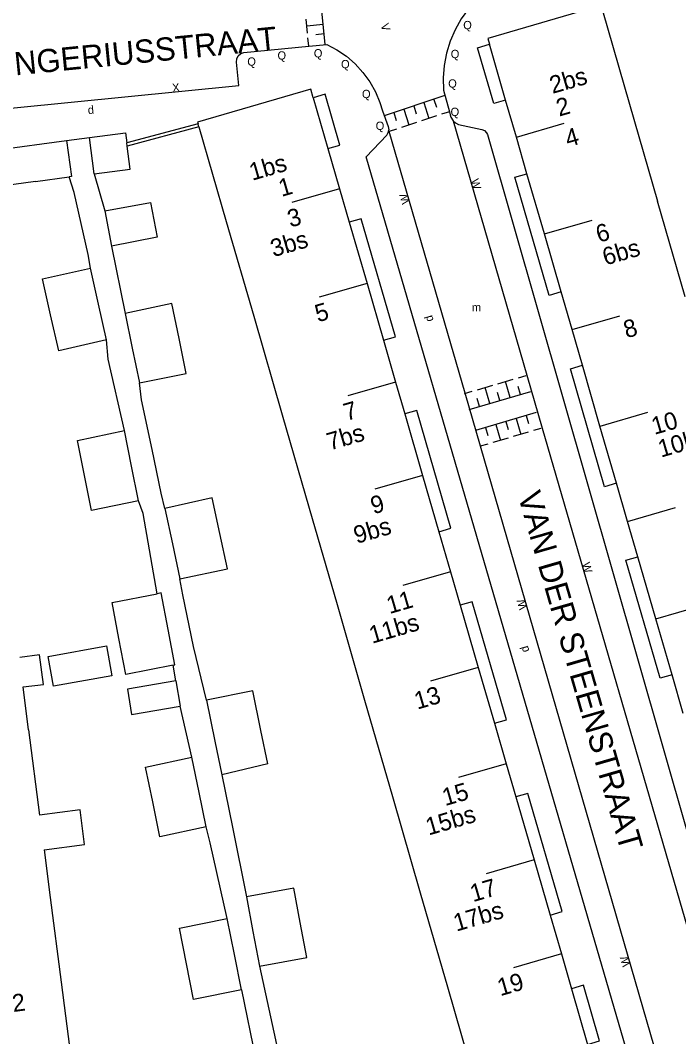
# Model space of a CAD drawing. Extents: x 134999 to 136502, y 457398 to 459002.
# Drawn here: x 136037.3 to 136077, y 457560.1 to 457621.4 of the extents above; entities that cross this region are included whole.
import ezdxf

# ---------------------------------------------------------------- set-up
doc = ezdxf.new("R2010")
doc.units = 0
for name, color, linetype in [('RI_DGTB_15', 7, 'Continuous'), ('RI_DGTB_23', 7, 'Continuous'), ('RI_DGTB_29', 7, 'Continuous'), ('RI_DGTB_30', 7, 'Continuous'), ('RI_DGTB_31', 7, 'Continuous'), ('RI_DGTB_35', 7, 'Continuous'), ('RI_DGTB_36', 7, 'Continuous'), ('RI_DGTB_37', 7, 'Continuous'), ('RI_DGTB_4', 7, 'Continuous'), ('RI_DGTB_43', 7, 'Continuous'), ('RI_DGTB_5', 7, 'Continuous'), ('RI_DGTB_53', 7, 'Continuous'), ('RI_DGTB_54', 7, 'Continuous'), ('RI_DGTB_6', 7, 'Continuous')]:
    doc.layers.add(name, color=color, linetype=linetype)

msp = doc.modelspace()

# ---------------------------------------------------------------- linework, layer by layer
at = {"layer": 'RI_DGTB_15'}
for p, q in [((136067.195, 457614.343), (136070.077, 457615.178)), ((136056.525, 457611.223), (136053.643, 457610.389)), ((136068.888, 457608.494), (136071.771, 457609.329)), ((136058.182, 457605.504), (136055.299, 457604.671)), ((136070.558, 457602.726), (136073.441, 457603.561)), ((136059.908, 457599.55), (136057.026, 457598.716)), ((136072.244, 457596.903), (136075.126, 457597.738)), ((136061.54, 457593.919), (136058.658, 457593.085)), ((136073.911, 457591.145), (136076.793, 457591.98)), ((136063.224, 457588.11), (136060.342, 457587.275)), ((136075.612, 457585.266), (136078.494, 457586.102)), ((136064.896, 457582.34), (136062.014, 457581.506)), ((136066.583, 457576.521), (136063.701, 457575.687)), ((136068.264, 457570.723), (136065.382, 457569.888)), ((136069.91, 457565.045), (136067.028, 457564.21))]:
    msp.add_line(p, q, dxfattribs=at)
at = {"layer": 'RI_DGTB_23'}
msp.add_line((136040.053, 457614.133), (136041.442, 457614.312), dxfattribs=at)
at = {"layer": 'RI_DGTB_31'}
for p, q in [((136055.664, 457619.929), (136055.306, 457623.493)), ((136054.59, 457620.609), (136054.505, 457621.464)), ((136055.542, 457621.136), (136054.547, 457621.036)), ((136055.6, 457620.566), (136055.102, 457620.516)), ((136054.669, 457619.831), (136054.619, 457620.324)), ((136062.886, 457616.841), (136059.217, 457615.631)), ((136061.002, 457616.22), (136061.158, 457615.745)), ((136061.606, 457616.419), (136061.919, 457615.469)), ((136062.21, 457616.618), (136062.366, 457616.143)), ((136059.794, 457615.822), (136059.95, 457615.347)), ((136060.398, 457616.021), (136060.711, 457615.071)), ((136062.372, 457615.618), (136061.466, 457615.32)), ((136063.151, 457615.875), (136062.674, 457615.718)), ((136061.164, 457615.22), (136060.258, 457614.922)), ((136059.956, 457614.822), (136059.523, 457614.68)), ((136066.08, 457599.455), (136067.007, 457599.725)), ((136067.316, 457599.815), (136067.78, 457599.95)), ((136064.843, 457599.095), (136065.77, 457599.365)), ((136065.586, 457598.27), (136065.307, 457599.23)), ((136066.823, 457598.63), (136066.543, 457599.59)), ((136067.441, 457598.81), (136067.301, 457599.29)), ((136064.07, 457598.87), (136064.534, 457599.005)), ((136064.349, 457597.91), (136068.06, 457598.99)), ((136064.968, 457598.09), (136064.828, 457598.57)), ((136066.204, 457598.45), (136066.065, 457598.93)), ((136068.398, 457597.719), (136064.728, 457596.639)), ((136066.563, 457597.179), (136066.704, 457596.7)), ((136067.174, 457597.359), (136067.457, 457596.4)), ((136067.786, 457597.539), (136067.927, 457597.06)), ((136065.339, 457596.819), (136065.481, 457596.34)), ((136065.951, 457596.999), (136066.233, 457596.04)), ((136068.68, 457596.76), (136068.221, 457596.625)), ((136066.692, 457596.175), (136065.775, 457595.905)), ((136067.915, 457596.535), (136066.998, 457596.265)), ((136065.469, 457595.815), (136065.01, 457595.68))]:
    msp.add_line(p, q, dxfattribs=at)
at = {"layer": 'RI_DGTB_4'}
for p, q in [((136066.549, 457616.574), (136065.573, 457619.945)), ((136054.931, 457616.718), (136055.822, 457613.645)), ((136067.195, 457614.343), (136066.549, 457616.574)), ((136048.041, 457614.951), (136047.985, 457615.143)), ((136067.835, 457612.129), (136067.195, 457614.343)), ((136055.822, 457613.645), (136056.524, 457611.223)), ((136038.165, 457611.661), (136040.21, 457611.936)), ((136068.888, 457608.494), (136067.835, 457612.129)), ((136056.524, 457611.223), (136057.11, 457609.202)), ((136057.11, 457609.202), (136058.182, 457605.504)), ((136069.901, 457604.994), (136068.888, 457608.494)), ((136058.182, 457605.504), (136059.174, 457602.08)), ((136070.558, 457602.726), (136069.901, 457604.994)), ((136071.182, 457600.569), (136070.558, 457602.726)), ((136059.174, 457602.08), (136059.907, 457599.55)), ((136072.243, 457596.903), (136071.182, 457600.569)), ((136059.907, 457599.55), (136060.462, 457597.637)), ((136060.462, 457597.637), (136061.54, 457593.919)), ((136073.242, 457593.451), (136072.243, 457596.903)), ((136061.54, 457593.919), (136062.524, 457590.523)), ((136073.91, 457591.145), (136073.242, 457593.451)), ((136074.526, 457589.016), (136073.91, 457591.145)), ((136062.524, 457590.523), (136063.224, 457588.11)), ((136075.612, 457585.266), (136074.526, 457589.016)), ((136063.224, 457588.11), (136063.809, 457586.09)), ((136063.809, 457586.09), (136064.896, 457582.34)), ((136076.589, 457581.889), (136075.612, 457585.266)), ((136064.896, 457582.34), (136065.875, 457578.965)), ((136077.264, 457579.556), (136076.589, 457581.889)), ((136065.875, 457578.965), (136066.583, 457576.521)), ((136066.583, 457576.521), (136067.163, 457574.521)), ((136067.163, 457574.521), (136068.264, 457570.723)), ((136068.264, 457570.723), (136069.231, 457567.387)), ((136069.231, 457567.387), (136069.91, 457565.045)), ((136069.91, 457565.045), (136070.519, 457562.944)), ((136070.519, 457562.944), (136071.493, 457559.582))]:
    msp.add_line(p, q, dxfattribs=at)
for points in [[(136072.331, 457622.171), (136072.3, 457622.277), (136065.47, 457620.3), (136065.573, 457619.945)], [(136054.931, 457616.718), (136054.784, 457617.225), (136047.954, 457615.249), (136047.985, 457615.143)], [(136040.053, 457614.133), (136040.346, 457611.954), (136040.21, 457611.936)]]:
    msp.add_lwpolyline(points, dxfattribs=at)
at = {"layer": 'RI_DGTB_5'}
for p, q in [((136072.387, 457621.979), (136074.021, 457616.321)), ((136074.021, 457616.321), (136075.711, 457610.47)), ((136048.041, 457614.951), (136049.69, 457609.245)), ((136033.253, 457613.224), (136040.053, 457614.133)), ((136077.377, 457604.702), (136075.711, 457610.47)), ((136049.69, 457609.245), (136051.343, 457603.528)), ((136051.343, 457603.528), (136053.065, 457597.57)), ((136053.065, 457597.57), (136054.693, 457591.937)), ((136054.693, 457591.937), (136056.373, 457586.125)), ((136056.373, 457586.125), (136058.04, 457580.356)), ((136058.04, 457580.356), (136059.723, 457574.536)), ((136037.759, 457578.563), (136038.425, 457573.42)), ((136059.723, 457574.536), (136061.4, 457568.734)), ((136039.067, 457568.459), (136039.73, 457563.334)), ((136061.4, 457568.734), (136063.041, 457563.055)), ((136039.73, 457563.334), (136040.338, 457558.638)), ((136063.041, 457563.055), (136064.695, 457557.333))]:
    msp.add_line(p, q, dxfattribs=at)
for points in [[(136038.165, 457611.661), (136033.501, 457611.015), (136033.848, 457608.13)], [(136037.759, 457578.563), (136037.423, 457581.16), (136038.656, 457581.312), (136038.407, 457583.099), (136037.235, 457582.932)], [(136038.696, 457571.323), (136041.141, 457571.639), (136040.87, 457573.736), (136038.425, 457573.42)], [(136038.696, 457571.323), (136039.067, 457568.459)]]:
    msp.add_lwpolyline(points, dxfattribs=at)
at = {"layer": 'RI_DGTB_53'}
for points in [[(136066.68, 457623.802), (136066.534, 457623.809), (136066.342, 457623.739), (136065.482, 457623.248), (136065.361, 457623.151), (136064.806, 457622.644), (136064.308, 457622.081), (136063.873, 457621.468), (136063.505, 457620.813), (136063.209, 457620.122), (136062.988, 457619.404), (136062.845, 457618.666), (136062.78, 457617.917), (136062.796, 457617.171), (136063.151, 457615.875)], [(136054.669, 457619.831), (136055.752, 457619.938), (136056.37, 457619.61), (136056.945, 457619.215), (136057.471, 457618.756), (136057.94, 457618.241), (136058.348, 457617.675), (136058.688, 457617.066), (136058.957, 457616.422), (136059.108, 457615.924), (136059.454, 457614.99), (136059.492, 457614.788)], [(136050.448, 457617.454), (136050.3, 457618.871), (136050.316, 457619.073), (136050.409, 457619.253), (136050.563, 457619.384), (136050.756, 457619.445), (136054.669, 457619.831)], [(136063.151, 457615.875), (136063.203, 457615.683), (136063.243, 457615.549), (136063.376, 457615.321)]]:
    msp.add_lwpolyline(points, dxfattribs=at)
at = {"layer": 'RI_DGTB_54'}
for p, q in [((136047.985, 457615.143), (136043.682, 457613.994)), ((136048.041, 457614.951), (136043.708, 457613.794)), ((136041.722, 457612.129), (136042.368, 457609.889)), ((136042.771, 457607.749), (136043.577, 457603.694)), ((136046.642, 457581.518), (136046.482, 457582.473)), ((136047.605, 457576.915), (136046.906, 457580)), ((136050.057, 457572.7), (136050.905, 457568.487)), ((136051.692, 457564.313), (136053.388, 457556.556)), ((136050.601, 457562.871), (136051.729, 457557.47))]:
    msp.add_line(p, q, dxfattribs=at)
for points in [[(136066.549, 457616.574), (136065.83, 457616.364), (136064.853, 457619.737), (136065.573, 457619.945)], [(136022.871, 457608.685), (136022.858, 457608.761), (136022.789, 457609.432), (136022.8, 457610.107), (136022.891, 457610.776), (136023.06, 457611.43), (136023.305, 457612.059), (136023.623, 457612.655), (136024.009, 457613.209), (136024.458, 457613.713), (136024.963, 457614.161), (136025.517, 457614.546), (136026.114, 457614.863), (136026.743, 457615.107), (136050.448, 457617.454)], [(136055.822, 457613.645), (136056.544, 457613.853), (136055.65, 457616.927), (136054.931, 457616.718)], [(136063.376, 457615.321), (136063.532, 457615.201), (136063.702, 457615.108), (136065.107, 457614.789), (136065.275, 457614.731), (136065.402, 457614.606), (136065.452, 457614.491), (136079.075, 457566.928), (136079.072, 457566.771), (136079.004, 457566.629), (136078.02, 457565.691), (136077.93, 457565.571), (136077.863, 457565.435)], [(136063.376, 457615.321), (136067.835, 457599.966)], [(136075.97, 457557.862), (136075.871, 457557.927), (136075.728, 457557.984), (136074.099, 457558.355), (136058.13, 457613.145), (136059.374, 457614.449), (136059.468, 457614.611), (136059.492, 457614.788)], [(136059.523, 457614.68), (136059.492, 457614.788)], [(136064.097, 457598.878), (136059.523, 457614.68)], [(136041.487, 457606.44), (136041.345, 457607.261), (136040.513, 457610.992), (136040.21, 457611.936)], [(136069.901, 457604.994), (136069.183, 457604.787), (136067.113, 457611.919), (136067.835, 457612.129)], [(136059.174, 457602.08), (136059.896, 457602.289), (136057.832, 457609.411), (136057.11, 457609.202)], [(136043.542, 457596.629), (136042.559, 457600.94), (136042.461, 457602.101)], [(136073.242, 457593.451), (136072.523, 457593.242), (136070.463, 457600.362), (136071.182, 457600.569)], [(136067.835, 457599.966), (136068.759, 457596.783)], [(136045.982, 457591.918), (136045.759, 457592.842), (136045.216, 457595.492), (136044.577, 457598.481), (136044.46, 457599.501)], [(136065.022, 457595.683), (136064.097, 457598.878)], [(136062.524, 457590.523), (136063.247, 457590.733), (136061.185, 457597.845), (136060.462, 457597.637)], [(136068.759, 457596.783), (136077.863, 457565.435)], [(136075.97, 457557.862), (136065.022, 457595.683)], [(136045.518, 457586.779), (136044.675, 457591.625), (136044.394, 457592.386)], [(136076.589, 457581.889), (136075.869, 457581.685), (136073.806, 457588.809), (136074.526, 457589.016)], [(136048.499, 457580.356), (136047.717, 457583.604), (136047.068, 457586.711), (136046.89, 457587.675)], [(136065.875, 457578.965), (136066.594, 457579.173), (136064.531, 457586.299), (136063.809, 457586.09)], [(136049.415, 457575.855), (136050.057, 457572.7)], [(136069.231, 457567.387), (136069.951, 457567.595), (136067.884, 457574.729), (136067.163, 457574.521)], [(136049.749, 457567.177), (136048.719, 457571.748), (136048.474, 457572.711)], [(136071.493, 457559.582), (136072.214, 457559.79), (136071.24, 457563.151), (136070.519, 457562.944)]]:
    msp.add_lwpolyline(points, dxfattribs=at)
at = {"layer": 'RI_DGTB_6'}
for p, q in [((136043.708, 457613.794), (136043.682, 457613.994)), ((136042.368, 457609.889), (136042.771, 457607.749)), ((136046.642, 457581.518), (136046.906, 457580)), ((136052.189, 457576.515), (136049.415, 457575.855))]:
    msp.add_line(p, q, dxfattribs=at)
for points in [[(136041.442, 457614.312), (136043.606, 457614.589), (136043.682, 457613.994)], [(136041.722, 457612.129), (136041.442, 457614.312)], [(136041.722, 457612.129), (136043.886, 457612.407), (136043.708, 457613.794)], [(136042.368, 457609.889), (136045.116, 457610.392), (136045.516, 457608.301), (136042.771, 457607.749)], [(136039.09, 457603.611), (136038.605, 457605.786), (136041.487, 457606.44)], [(136041.978, 457604.254), (136041.487, 457606.44)], [(136042.461, 457602.101), (136041.978, 457604.254)], [(136046.836, 457602.191), (136046.399, 457604.297), (136043.577, 457603.694)], [(136042.461, 457602.101), (136039.574, 457601.436), (136039.09, 457603.611)], [(136043.577, 457603.694), (136044.018, 457601.598)], [(136044.46, 457599.501), (136047.276, 457600.074), (136046.836, 457602.191)], [(136044.018, 457601.598), (136044.46, 457599.501)], [(136041.129, 457593.92), (136040.706, 457596.031), (136043.542, 457596.629)], [(136043.972, 457594.49), (136043.542, 457596.629)], [(136044.394, 457592.386), (136043.972, 457594.49)], [(136044.394, 457592.386), (136041.553, 457591.808), (136041.129, 457593.92)], [(136049.307, 457590.41), (136048.839, 457592.562), (136045.982, 457591.918)], [(136045.982, 457591.918), (136046.436, 457589.796)], [(136046.89, 457587.675), (136049.767, 457588.294), (136049.307, 457590.41)], [(136046.436, 457589.796), (136046.89, 457587.675)], [(136043.214, 457584.078), (136042.811, 457586.245), (136045.518, 457586.779)], [(136046.173, 457584.628), (136045.759, 457586.827), (136045.518, 457586.779)], [(136046.482, 457582.473), (136046.576, 457582.492), (136046.173, 457584.628)], [(136046.482, 457582.473), (136043.618, 457581.91), (136043.214, 457584.078)], [(136042.774, 457581.831), (136039.268, 457581.2), (136038.943, 457583.002), (136042.45, 457583.633), (136042.774, 457581.831)], [(136046.642, 457581.518), (136043.719, 457581.031), (136043.978, 457579.503), (136046.906, 457580)], [(136051.777, 457578.537), (136051.289, 457580.929), (136048.499, 457580.356)], [(136048.499, 457580.356), (136049.004, 457577.877)], [(136052.189, 457576.515), (136051.777, 457578.537)], [(136049.004, 457577.877), (136049.415, 457575.855)], [(136045.25, 457574.214), (136044.815, 457576.316), (136047.605, 457576.915)], [(136048.044, 457574.792), (136047.605, 457576.915)], [(136048.474, 457572.711), (136048.044, 457574.792)], [(136048.474, 457572.711), (136045.684, 457572.112), (136045.25, 457574.214)], [(136054.153, 457566.938), (136053.761, 457569.014), (136050.905, 457568.487)], [(136050.905, 457568.487), (136051.298, 457566.4)], [(136047.29, 457564.442), (136046.871, 457566.597), (136049.749, 457567.177)], [(136050.179, 457565.005), (136049.749, 457567.177)], [(136051.692, 457564.313), (136054.552, 457564.825), (136054.153, 457566.938)], [(136051.298, 457566.4), (136051.692, 457564.313)], [(136050.601, 457562.871), (136050.179, 457565.005)], [(136050.601, 457562.871), (136047.709, 457562.288), (136047.29, 457564.442)]]:
    msp.add_lwpolyline(points, dxfattribs=at)

# ---------------------------------------------------------------- texts
at = {"layer": 'RI_DGTB_29'}
for height, rotation, p in [(0.5, 5.66817, (136041.355, 457615.717)), (0.499, 106.13952, (136062.21, 457603.277)), (0.499, 106.13952, (136067.987, 457583.326))]:
    msp.add_text('d', height=height, rotation=rotation, dxfattribs=at).set_placement(p)
at = {"layer": 'RI_DGTB_30'}
for s, rotation, p in [('V', 286.19372, (136058.998, 457621.119)), ('X', 5.68641, (136046.453, 457617.058)), ('W', 286.19421, (136064.426, 457611.737)), ('W', 106.19424, (136060.781, 457610.382)), ('W', 286.19421, (136071.142, 457588.593)), ('W', 106.19424, (136067.86, 457585.905)), ('W', 106.19424, (136074.09, 457564.359))]:
    msp.add_text(s, height=0.499, rotation=rotation, dxfattribs=at).set_placement(p)
at = {"layer": 'RI_DGTB_31'}
for p in [(136063.988, 457620.851), (136052.779, 457619.018), (136054.972, 457619.149), (136063.236, 457619.107), (136050.957, 457618.649), (136056.614, 457618.494), (136063.082, 457617.326), (136057.879, 457616.693), (136063.226, 457615.614), (136058.706, 457614.774)]:
    msp.add_text('Q', height=0.5, dxfattribs=at).set_placement(p)
at = {"layer": 'RI_DGTB_35'}
for s, rotation, p in [('2', 16.1603, (136069.778, 457615.574)), ('1', 16.1713, (136053.023, 457610.729)), ('19', 16.1713, (136066.226, 457562.488))]:
    msp.add_text(s, height=1.054, rotation=rotation, dxfattribs=at).set_placement(p)
at = {"layer": 'RI_DGTB_36'}
for s, rotation, p in [('2bs', 16.1603, (136069.379, 457616.946)), ('4', 16.1603, (136070.313, 457613.72)), ('1bs', 16.1713, (136051.253, 457611.703)), ('3', 16.1713, (136053.558, 457608.874)), ('6', 16.1603, (136072.171, 457607.958)), ('3bs', 16.1713, (136052.532, 457607.091)), ('6bs', 16.1603, (136072.57, 457606.584)), ('5', 16.1713, (136055.214, 457603.156)), ('8', 16.1603, (136073.841, 457602.19)), ('7', 16.1713, (136056.941, 457597.201)), ('10', 16.1603, (136075.525, 457596.366)), ('7bs', 16.1713, (136055.933, 457595.422)), ('10bs', 16.1603, (136075.924, 457594.994)), ('9', 16.1713, (136058.574, 457591.57)), ('9bs', 16.1713, (136057.553, 457589.789)), ('11', 16.1713, (136059.54, 457585.552)), ('11bs', 16.1713, (136058.486, 457583.76)), ('13', 16.1713, (136061.213, 457579.784)), ('15', 16.1713, (136062.898, 457573.964)), ('15bs', 16.1713, (136061.899, 457572.188)), ('17', 16.1713, (136064.58, 457568.166)), ('17bs', 16.1713, (136063.572, 457566.387)), ('22', 7.4061, (136036.058, 457561.435))]:
    msp.add_text(s, height=1.054, rotation=rotation, dxfattribs=at).set_placement(p)
at = {"layer": 'RI_DGTB_37'}
for s, rotation, p in [('JONGERIUSSTRAAT', 5.65305, (136034.579, 457617.823)), ('VAN DER STEENSTRAAT', 286.13329, (136067.272, 457592.734))]:
    msp.add_text(s, height=1.4, rotation=rotation, dxfattribs=at).set_placement(p)
at = {"layer": 'RI_DGTB_43'}
msp.add_text('m', height=0.5, dxfattribs=at).set_placement((136064.505, 457603.821))

doc.saveas('drawing.dxf')
